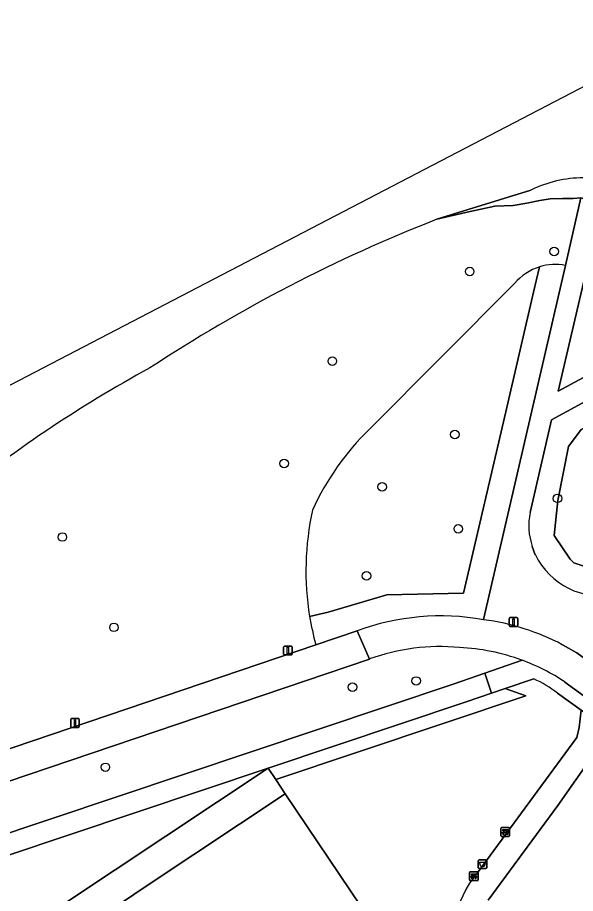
# Model space of a CAD drawing. Extents: x 159674 to 160531, y 382172 to 382904.
# Drawn here: x 159903 to 159966.8, y 382563.8 to 382663.9 of the extents above; entities that cross this region are included whole.
import ezdxf

# ---------------------------------------------------------------- set-up
doc = ezdxf.new("R2010")
doc.units = 0
for name, color, linetype in [('IMGEO_Afvalbak', 7, 'Continuous'), ('IMGEO_Bank', 7, 'Continuous'), ('IMGEO_Berm_groen', 7, 'Continuous'), ('IMGEO_Boom', 7, 'Continuous'), ('IMGEO_Fietspad_gesloten', 7, 'Continuous'), ('IMGEO_Groenvoorziening', 7, 'Continuous'), ('IMGEO_Hek', 7, 'Continuous'), ('IMGEO_Lichtmast', 7, 'Continuous'), ('IMGEO_Meer_plas_ven_vijver', 7, 'Continuous'), ('IMGEO_Oever', 7, 'Continuous'), ('IMGEO_Voetpad_halfverhard', 7, 'Continuous'), ('IMGEO_Voetpad_open', 7, 'Continuous')]:
    doc.layers.add(name, color=color, linetype=linetype)

msp = doc.modelspace()

# ---------------------------------------------------------------- linework, layer by layer
at = {"layer": 'IMGEO_Afvalbak'}
for p, q in [((159955.71, 382566.72), (159955.71, 382567.52)), ((159955.71, 382567.52), (159955.71, 382566.72)), ((159955.81, 382567.62), (159956.6, 382567.62)), ((159956.6, 382567.62), (159955.81, 382567.62)), ((159956.7, 382567.52), (159956.7, 382566.72)), ((159956.7, 382566.72), (159956.7, 382567.52)), ((159956.6, 382566.62), (159955.81, 382566.62)), ((159955.81, 382566.62), (159956.6, 382566.62))]:
    msp.add_line(p, q, dxfattribs=at)
msp.add_lwpolyline([(159955.85, 382567.34), (159956.56, 382567.34), (159956.41, 382566.87), (159956, 382566.87), (159955.85, 382567.34)], dxfattribs=at)
for centre, start, end in [((159955.81, 382567.52), 90, 180), ((159955.81, 382567.52), 90, 180), ((159956.6, 382567.52), 0, 90), ((159956.6, 382567.52), 360, 90), ((159955.81, 382566.72), 180, 270), ((159955.81, 382566.72), 180, 270), ((159956.6, 382566.72), 270, 0), ((159956.6, 382566.72), 270, 0)]:
    msp.add_arc(centre, 0.1, start, end, dxfattribs=at)
at = {"layer": 'IMGEO_Bank'}
for p, q in [((159958.31, 382570.37), (159958.31, 382571.22)), ((159958.31, 382571.22), (159958.31, 382570.37)), ((159958.38, 382571.3), (159959.22, 382571.3)), ((159959.22, 382571.3), (159958.38, 382571.3)), ((159959.31, 382571.23), (159959.31, 382570.38)), ((159959.31, 382570.38), (159959.31, 382571.23)), ((159959.23, 382570.3), (159958.39, 382570.3)), ((159958.39, 382570.3), (159959.23, 382570.3)), ((159959, 382570.7), (159958.61, 382570.7)), ((159958.62, 382570.81), (159958.62, 382570.91)), ((159958.66, 382570.91), (159958.66, 382570.81)), ((159958.95, 382570.92), (159958.67, 382570.92)), ((159958.67, 382570.8), (159958.95, 382570.8)), ((159958.96, 382570.81), (159958.96, 382570.91)), ((159959, 382570.91), (159959, 382570.81)), ((159954.71, 382565.32), (159954.71, 382566.16)), ((159954.71, 382566.16), (159954.71, 382565.32)), ((159954.79, 382566.25), (159955.63, 382566.25)), ((159955.63, 382566.25), (159954.79, 382566.25)), ((159955.71, 382566.17), (159955.71, 382565.33)), ((159955.71, 382565.33), (159955.71, 382566.17)), ((159955.64, 382565.25), (159954.8, 382565.25)), ((159954.8, 382565.25), (159955.64, 382565.25)), ((159955.02, 382565.75), (159955.02, 382565.86)), ((159955.41, 382565.64), (159955.02, 382565.64)), ((159955.35, 382565.86), (159955.07, 382565.86)), ((159955.07, 382565.86), (159955.07, 382565.75)), ((159955.07, 382565.75), (159955.35, 382565.75)), ((159955.36, 382565.75), (159955.36, 382565.86)), ((159955.4, 382565.86), (159955.4, 382565.75))]:
    msp.add_line(p, q, dxfattribs=at)
for points in [[(159958.61, 382570.92), (159958.52, 382570.92), (159958.52, 382571.08), (159959.09, 382571.08), (159959.09, 382570.92), (159959.01, 382570.92)], [(159958.56, 382570.7), (159958.41, 382570.7), (159958.52, 382570.8), (159958.61, 382570.8)], [(159958.61, 382570.69), (159958.61, 382570.48), (159958.56, 382570.48), (159958.56, 382570.69)], [(159959.01, 382570.8), (159959.09, 382570.8), (159959.2, 382570.7), (159959.06, 382570.7)], [(159959.05, 382570.69), (159959.05, 382570.48), (159959.01, 382570.48), (159959.01, 382570.69)], [(159955.02, 382565.86), (159954.93, 382565.86), (159954.93, 382566.03), (159955.49, 382566.03), (159955.49, 382565.86), (159955.41, 382565.86)], [(159954.96, 382565.64), (159954.82, 382565.64), (159954.93, 382565.75), (159955.02, 382565.75)], [(159955.01, 382565.64), (159955.01, 382565.43), (159954.97, 382565.43), (159954.97, 382565.64)], [(159955.41, 382565.75), (159955.49, 382565.75), (159955.61, 382565.64), (159955.47, 382565.64)], [(159955.46, 382565.64), (159955.46, 382565.43), (159955.42, 382565.43), (159955.42, 382565.64)]]:
    msp.add_lwpolyline(points, dxfattribs=at)
for centre, radius, start, end in [((159958.39, 382571.22), 0.0779, 92.4484, 184.2845), ((159958.39, 382571.22), 0.0779, 92.4484, 184.2845), ((159959.23, 382571.22), 0.0779, 2.4484, 94.2845), ((159959.23, 382571.22), 0.0779, 2.4484, 94.2845), ((159958.39, 382570.38), 0.0779, 182.4484, 274.2845), ((159958.39, 382570.38), 0.0779, 182.4484, 274.2845), ((159958.56, 382570.69), 0.00671, 2.8957, 87.1043), ((159958.61, 382570.91), 0.00671, 2.8957, 87.1043), ((159958.61, 382570.81), 0.00671, 272.8957, 357.1043), ((159958.61, 382570.69), 0.00671, 92.8957, 177.1043), ((159958.67, 382570.91), 0.00671, 92.8957, 177.1043), ((159958.67, 382570.81), 0.00671, 182.8957, 267.1043), ((159958.95, 382570.91), 0.00671, 2.8957, 87.1043), ((159958.95, 382570.81), 0.00671, 272.8957, 357.1043), ((159959.01, 382570.91), 0.00671, 92.8957, 177.1043), ((159959.01, 382570.81), 0.00671, 182.8957, 267.1043), ((159959, 382570.69), 0.00671, 2.8957, 87.1043), ((159959.06, 382570.69), 0.00671, 92.8957, 177.1043), ((159959.23, 382570.38), 0.0779, 272.4484, 4.2845), ((159959.23, 382570.38), 0.0779, 272.4484, 4.2845), ((159954.79, 382566.17), 0.0779, 92.4484, 184.2845), ((159954.79, 382566.17), 0.0779, 92.4484, 184.2845), ((159955.64, 382566.17), 0.0779, 2.4484, 94.2845), ((159955.64, 382566.17), 0.0779, 2.4484, 94.2845), ((159954.79, 382565.32), 0.0779, 182.4484, 274.2845), ((159954.79, 382565.32), 0.0779, 182.4484, 274.2845), ((159954.96, 382565.64), 0.00671, 2.8957, 87.1043), ((159955.02, 382565.64), 0.00671, 92.8957, 177.1043), ((159955.02, 382565.86), 0.00671, 2.8957, 87.1043), ((159955.02, 382565.75), 0.00671, 272.8957, 357.1043), ((159955.07, 382565.86), 0.00671, 92.8957, 177.1043), ((159955.07, 382565.75), 0.00671, 182.8957, 267.1043), ((159955.35, 382565.86), 0.00671, 2.8957, 87.1043), ((159955.35, 382565.75), 0.00671, 272.8957, 357.1043), ((159955.41, 382565.86), 0.00671, 92.8957, 177.1043), ((159955.41, 382565.75), 0.00671, 182.8957, 267.1043), ((159955.41, 382565.64), 0.00671, 2.8957, 87.1043), ((159955.47, 382565.64), 0.00671, 92.8957, 177.1043), ((159955.64, 382565.32), 0.0779, 272.4484, 4.2845), ((159955.64, 382565.32), 0.0779, 272.4484, 4.2845)]:
    msp.add_arc(centre, radius, start, end, dxfattribs=at)
at = {"layer": 'IMGEO_Berm_groen'}
for points in [[(159943.29, 382590.58), (159870.05, 382565.8)], [(159952.87, 382587.72), (159956.47, 382588.95), (159960.73, 382590.45)], [(159863.4, 382562.53), (159862.62, 382561.96), (159863.96, 382557.97), (159868.35, 382559.43), (159952.87, 382587.72)]]:
    msp.add_lwpolyline(points, dxfattribs=at)
for centre, radius, start, end in [((159951.35, 382568.33), 23.67, 84.6307, 109.9333), ((159952.48, 382568.13), 23.79, 69.7265, 87.389)]:
    msp.add_arc(centre, radius, start, end, dxfattribs=at)
at = {"layer": 'IMGEO_Boom'}
for centre in [(159964.4, 382637.17), (159954.74, 382634.9), (159939.03, 382624.64), (159953.05, 382616.26), (159933.52, 382612.93), (159944.74, 382610.26), (159964.79, 382608.95), (159953.44, 382605.46), (159908.15, 382604.53), (159942.95, 382600.1), (159914.05, 382594.2), (159948.63, 382588.07), (159941.33, 382587.37), (159913.07, 382578.2)]:
    msp.add_circle(centre, 0.489, dxfattribs=at)
at = {"layer": 'IMGEO_Fietspad_gesloten'}
for points in [[(159870.05, 382565.8), (159943.29, 382590.58), (159941.87, 382593.8), (159937.14, 382592.2), (159900.36, 382579.74), (159873.66, 382570.69), (159866.83, 382568.44)], [(159941.87, 382593.8), (159943.29, 382590.58)], [(159971.86, 382587.7), (159966.98, 382591.28), (159965.34, 382592.22)], [(159965.64, 382587.95), (160000, 382563.06), (160014.62, 382552.46), (160047.21, 382529.05), (160049.36, 382532.03), (160024.65, 382549.58), (160016.69, 382555.29), (160013.42, 382557.66), (160011.84, 382558.8), (160000, 382567.37), (159974.63, 382585.74), (159973.84, 382586.31), (159971.86, 382587.7)]]:
    msp.add_lwpolyline(points, dxfattribs=at)
for centre, radius, start, end in [((159951.46, 382567.76), 27.75, 79.883, 110.2216), ((159952.89, 382568.64), 26.66, 62.1706, 82.5853), ((159951.35, 382568.33), 23.67, 84.6307, 109.9333), ((159952.48, 382568.13), 23.79, 69.7265, 87.389), ((159952.49, 382568.17), 23.75, 56.3688, 69.7018)]:
    msp.add_arc(centre, radius, start, end, dxfattribs=at)
at = {"layer": 'IMGEO_Groenvoorziening'}
for points in [[(160019.89, 382644.38), (160014.19, 382645.16), (159984.23, 382628.87), (159964.11, 382617.92), (159961.65, 382607.35)], [(159965.69, 382635.57), (159967.47, 382643.3), (159966.56, 382643.25), (159965.38, 382643.22), (159963.96, 382643.19), (159962.78, 382643), (159961.29, 382642.7), (159959.71, 382642.44), (159957.63, 382642.37), (159954.78, 382641.74), (159951, 382640.86)], [(159962.74, 382635.42), (159962.05, 382632.53), (159958.86, 382618.85), (159954.02, 382598.09), (159945.28, 382597.91), (159938.55, 382595.93), (159936.43, 382595.46)], [(159956.34, 382595.08), (159965.69, 382635.57)], [(159958.86, 382618.85), (159962.05, 382632.53), (159962.74, 382635.42)], [(159943.29, 382616.87), (159959.86, 382633.52)], [(159959.86, 382633.52), (159943.29, 382616.87)], [(159936.43, 382595.46), (159938.55, 382595.93), (159945.28, 382597.91), (159954.02, 382598.09), (159958.86, 382618.85)], [(159961.9, 382603.45), (159962.25, 382602.5)], [(159867.85, 382587.81), (159856.08, 382582.39), (159850.76, 382580.24), (159852.77, 382576.48), (159853.06, 382576.62), (159855.99, 382578.26), (159857.42, 382579.06), (159857.77, 382579.29), (159894.26, 382594.52), (159894.45, 382594.11), (159894.16, 382593.9), (159900.36, 382579.74), (159937.14, 382592.2)], [(159937.14, 382592.2), (159941.87, 382593.8)], [(159962.08, 382588.32), (159958.79, 382587.2), (159961.15, 382586.38), (159932.55, 382576.79), (159933.65, 382575.17), (159949.83, 382551.13), (159953.81, 382554.08)], [(159967.01, 382581.59), (159967.28, 382582.74), (159967.51, 382584.74), (159964.8, 382586.69)], [(159990.46, 382540.26), (159995.45, 382537.57), (159997.73, 382538.16), (160000, 382541.28), (160009.52, 382554.32), (160000, 382561.22), (159970.85, 382582.35), (159968.93, 382579.69), (159964.82, 382573.83), (159956.87, 382563.02)], [(159955.73, 382566.25), (159967.01, 382581.59)], [(159980, 382506.21), (159980.05, 382506.23), (159978.29, 382508.84), (159949.83, 382551.13), (159933.65, 382575.17), (159917.96, 382564.76), (159869.21, 382531.89), (159880.26, 382515.34), (159889.72, 382521.69), (159890.84, 382520.04), (159894.51, 382522.54), (159897.01, 382518.85), (159901, 382512.91), (159902.18, 382511.24), (159904.02, 382512.86), (159902.75, 382515.71), (159903.04, 382515.84), (159904.28, 382513.08), (159914.82, 382522.23), (159913.54, 382527.43), (159905.93, 382525.55), (159900.25, 382548.57)]]:
    msp.add_lwpolyline(points, dxfattribs=at)
for points in [[(159966.23, 382602), (159964.41, 382604.71), (159964.84, 382608.7), (159966.06, 382614.87), (159967.51, 382616.82), (159972.52, 382619.31), (160010.85, 382640.29), (160014.88, 382641.85), (160023.11, 382640.65), (160025.72, 382638.15), (160027.44, 382635.02), (160026.05, 382632.11), (160024.74, 382629.26), (160020.61, 382627.06), (159991.16, 382611.5), (159983.75, 382607.63), (159977.21, 382604.41), (159972.32, 382601.79), (159970.37, 382601.07), (159968.37, 382601.01), (159966.65, 382601.59)], [(160020.61, 382627.06), (160024.74, 382629.26), (160026.05, 382632.11), (160027.44, 382635.02), (160025.72, 382638.15), (160023.11, 382640.65), (160014.88, 382641.85), (160010.85, 382640.29), (159972.52, 382619.31), (159967.51, 382616.82), (159966.06, 382614.87), (159964.84, 382608.7), (159964.41, 382604.71), (159966.23, 382602), (159966.65, 382601.59), (159968.37, 382601.01), (159970.37, 382601.07), (159972.32, 382601.79), (159977.21, 382604.41), (159983.75, 382607.63), (159991.16, 382611.5)], [(159982.73, 382630.85), (159982.64, 382631.25), (159979.83, 382632.59), (159968.15, 382635.22), (159964.87, 382621.19)], [(159932.55, 382576.79), (159961.15, 382586.38), (159958.79, 382587.2), (159957.23, 382586.68), (159954.34, 382585.68), (159931.68, 382578.09)], [(159931.68, 382578.09), (159901.55, 382567.99), (159863.65, 382542.9), (159842.49, 382528.9), (159832.56, 382512.27)], [(159933.65, 382575.17), (159932.55, 382576.79), (159931.68, 382578.09), (159832.56, 382512.27), (159834.21, 382508.29), (159869.21, 382531.89), (159917.96, 382564.76)]]:
    msp.add_lwpolyline(points, close=True, dxfattribs=at)
for centre, radius, start, end in [((160015.14, 382476.81), 176.14, 111.3557, 123.4033), ((159964.55, 382629.55), 6.14, 107.0619, 139.7855), ((159964.55, 382629.55), 6.14, 107.0619, 139.7855), ((159964.52, 382629.59), 6.1, 78.9555, 106.9168), ((159964.52, 382629.59), 6.1, 78.9555, 106.9168), ((159987.57, 382496.05), 145.44, 118.5028, 129.4674), ((159964.55, 382594.94), 30.54, 134.1033, 155.4844), ((159964.55, 382594.94), 30.54, 134.1033, 155.4844), ((159968.41, 382600.68), 32.4, 167.6502, 189.2761), ((159968.41, 382600.68), 32.4, 167.6502, 189.2761), ((159969.01, 382605.86), 7.51, 168.6046, 198.7876), ((159969.72, 382606.09), 8.28, 205.6734, 281.7837), ((159968.01, 382600.59), 31.99, 189.2239, 195.1961), ((159968.01, 382600.59), 31.99, 189.2239, 195.1961), ((159951.46, 382567.76), 27.75, 79.883, 110.2216), ((159954.43, 382572.47), 17.6, 53.901, 64.2211), ((159964.4, 382558.65), 11.53, 138.7615, 203.3715)]:
    msp.add_arc(centre, radius, start, end, dxfattribs=at)
at = {"layer": 'IMGEO_Hek'}
for points in [[(159869.21, 382531.89), (159917.96, 382564.76), (159933.65, 382575.17)], [(159933.65, 382575.17), (159949.83, 382551.13), (159978.29, 382508.84), (159980.05, 382506.23)]]:
    msp.add_lwpolyline(points, dxfattribs=at)
at = {"layer": 'IMGEO_Lichtmast'}
for p, q in [((159959.25, 382594.41), (159959.25, 382595.21)), ((159959.25, 382595.21), (159959.25, 382594.41)), ((159959.35, 382595.31), (159960.13, 382595.31)), ((159960.13, 382595.31), (159959.35, 382595.31)), ((159960.23, 382595.21), (159960.23, 382594.41)), ((159960.23, 382594.41), (159960.23, 382595.21)), ((159960.13, 382594.31), (159959.35, 382594.31)), ((159959.35, 382594.31), (159960.13, 382594.31)), ((159933.56, 382592.05), (159934.35, 382592.05)), ((159934.35, 382592.05), (159933.56, 382592.05)), ((159933.46, 382591.15), (159933.46, 382591.95)), ((159933.46, 382591.95), (159933.46, 382591.15)), ((159934.35, 382591.05), (159933.56, 382591.05)), ((159933.56, 382591.05), (159934.35, 382591.05)), ((159934.45, 382591.95), (159934.45, 382591.15)), ((159934.45, 382591.15), (159934.45, 382591.95)), ((159909.1, 382582.86), (159909.1, 382583.66)), ((159909.1, 382583.66), (159909.1, 382582.86)), ((159909.2, 382583.76), (159909.99, 382583.76)), ((159909.99, 382583.76), (159909.2, 382583.76)), ((159910.09, 382583.66), (159910.09, 382582.86)), ((159910.09, 382582.86), (159910.09, 382583.66)), ((159909.99, 382582.76), (159909.2, 382582.76)), ((159909.2, 382582.76), (159909.99, 382582.76))]:
    msp.add_line(p, q, dxfattribs=at)
for points in [[(159959.66, 382595.19), (159959.82, 382595.19), (159959.82, 382594.44), (159959.66, 382594.44), (159959.66, 382595.19)], [(159933.88, 382591.93), (159934.03, 382591.93), (159934.03, 382591.18), (159933.88, 382591.18), (159933.88, 382591.93)], [(159909.52, 382583.64), (159909.67, 382583.64), (159909.67, 382582.89), (159909.52, 382582.89), (159909.52, 382583.64)]]:
    msp.add_lwpolyline(points, dxfattribs=at)
for centre, start, end in [((159959.35, 382595.21), 90, 180), ((159959.35, 382595.21), 90, 180), ((159960.13, 382595.21), 0, 90), ((159960.13, 382595.21), 360, 90), ((159959.35, 382594.41), 180, 270), ((159959.35, 382594.41), 180, 270), ((159960.13, 382594.41), 270, 0), ((159960.13, 382594.41), 270, 0), ((159933.56, 382591.95), 90, 180), ((159933.56, 382591.95), 90, 180), ((159934.35, 382591.95), 0, 90), ((159934.35, 382591.95), 360, 90), ((159933.56, 382591.15), 180, 270), ((159933.56, 382591.15), 180, 270), ((159934.35, 382591.15), 270, 0), ((159934.35, 382591.15), 270, 0), ((159909.2, 382583.66), 90, 180), ((159909.2, 382583.66), 90, 180), ((159909.99, 382583.66), 0, 90), ((159909.99, 382583.66), 360, 90), ((159909.2, 382582.86), 180, 270), ((159909.2, 382582.86), 180, 270), ((159909.99, 382582.86), 270, 0), ((159909.99, 382582.86), 270, 0)]:
    msp.add_arc(centre, 0.1, start, end, dxfattribs=at)
at = {"layer": 'IMGEO_Meer_plas_ven_vijver'}
for points in [[(159974.48, 382658.99), (159973.81, 382659.12), (159973.75, 382659.13), (159831.61, 382585.18), (159786.81, 382614.09), (159719.22, 382563.7)], [(159951, 382640.86), (159961.75, 382644.2)]]:
    msp.add_lwpolyline(points, dxfattribs=at)
for centre, radius, start, end in [((159967.81, 382631.74), 13.86, 90.2319, 115.9135), ((160015.14, 382476.81), 176.14, 111.3557, 123.4033), ((159987.57, 382496.05), 145.44, 118.5028, 129.4674)]:
    msp.add_arc(centre, radius, start, end, dxfattribs=at)
at = {"layer": 'IMGEO_Oever'}
msp.add_lwpolyline([(159961.75, 382644.2), (159951, 382640.86), (159954.78, 382641.74), (159957.63, 382642.37), (159959.71, 382642.44), (159961.29, 382642.7), (159962.78, 382643), (159963.96, 382643.19), (159965.38, 382643.22), (159966.56, 382643.25), (159967.47, 382643.3), (159969.91, 382642.74), (159970.05, 382642.71), (159970.64, 382645.3)], dxfattribs=at)
msp.add_arc((159967.81, 382631.74), 13.86, 90.2319, 115.9135, dxfattribs=at)
at = {"layer": 'IMGEO_Voetpad_halfverhard'}
for points in [[(159961.65, 382607.35), (159964.11, 382617.92), (159984.23, 382628.87), (160014.19, 382645.16), (160028.3, 382652.84), (160048.59, 382663.93)], [(159981.32, 382640.97), (159980.44, 382641.08), (159982.64, 382631.25), (159982.73, 382630.85), (159964.87, 382621.19), (159968.15, 382635.22), (159969.91, 382642.74), (159967.47, 382643.3), (159965.69, 382635.57), (159956.34, 382595.08)], [(159962.25, 382602.5), (159961.9, 382603.45)], [(159965.34, 382592.22), (159966.98, 382591.28), (159971.86, 382587.7), (159973.84, 382586.31), (159974.63, 382585.74)], [(159956.87, 382563.02), (159964.82, 382573.83), (159968.93, 382579.69), (159970.85, 382582.35), (159967.51, 382584.74), (159967.28, 382582.74), (159967.01, 382581.59), (159955.73, 382566.25)]]:
    msp.add_lwpolyline(points, dxfattribs=at)
for centre, radius, start, end in [((159969.01, 382605.86), 7.51, 168.6046, 198.7876), ((159969.72, 382606.09), 8.28, 205.6734, 281.7837), ((159952.89, 382568.64), 26.66, 62.1706, 82.5853), ((159964.4, 382558.65), 11.53, 138.7615, 203.3715)]:
    msp.add_arc(centre, radius, start, end, dxfattribs=at)
at = {"layer": 'IMGEO_Voetpad_open'}
for points in [[(159960.73, 382590.45), (159956.47, 382588.95), (159957.23, 382586.68), (159958.79, 382587.2), (159962.08, 382588.32)], [(159964.8, 382586.69), (159967.51, 382584.74), (159970.85, 382582.35), (160000, 382561.22), (160009.52, 382554.32), (160011.59, 382552.83), (160013.76, 382551.29), (160017.06, 382548.87), (160020.05, 382546.68), (160022.27, 382545.05), (160034.27, 382536.42), (160035.55, 382535.5), (160046.3, 382527.78), (160047.21, 382529.05), (160014.62, 382552.46), (160000, 382563.06), (159965.64, 382587.95)]]:
    msp.add_lwpolyline(points, dxfattribs=at)
msp.add_lwpolyline([(159954.34, 382585.68), (159957.23, 382586.68), (159956.47, 382588.95), (159952.87, 382587.72), (159868.35, 382559.43), (159863.96, 382557.97), (159864.72, 382555.65), (159901.55, 382567.99), (159931.68, 382578.09)], close=True, dxfattribs=at)
for centre, radius, start, end in [((159952.49, 382568.17), 23.75, 56.3688, 69.7018), ((159954.43, 382572.47), 17.6, 53.901, 64.2211)]:
    msp.add_arc(centre, radius, start, end, dxfattribs=at)

doc.saveas('drawing.dxf')
